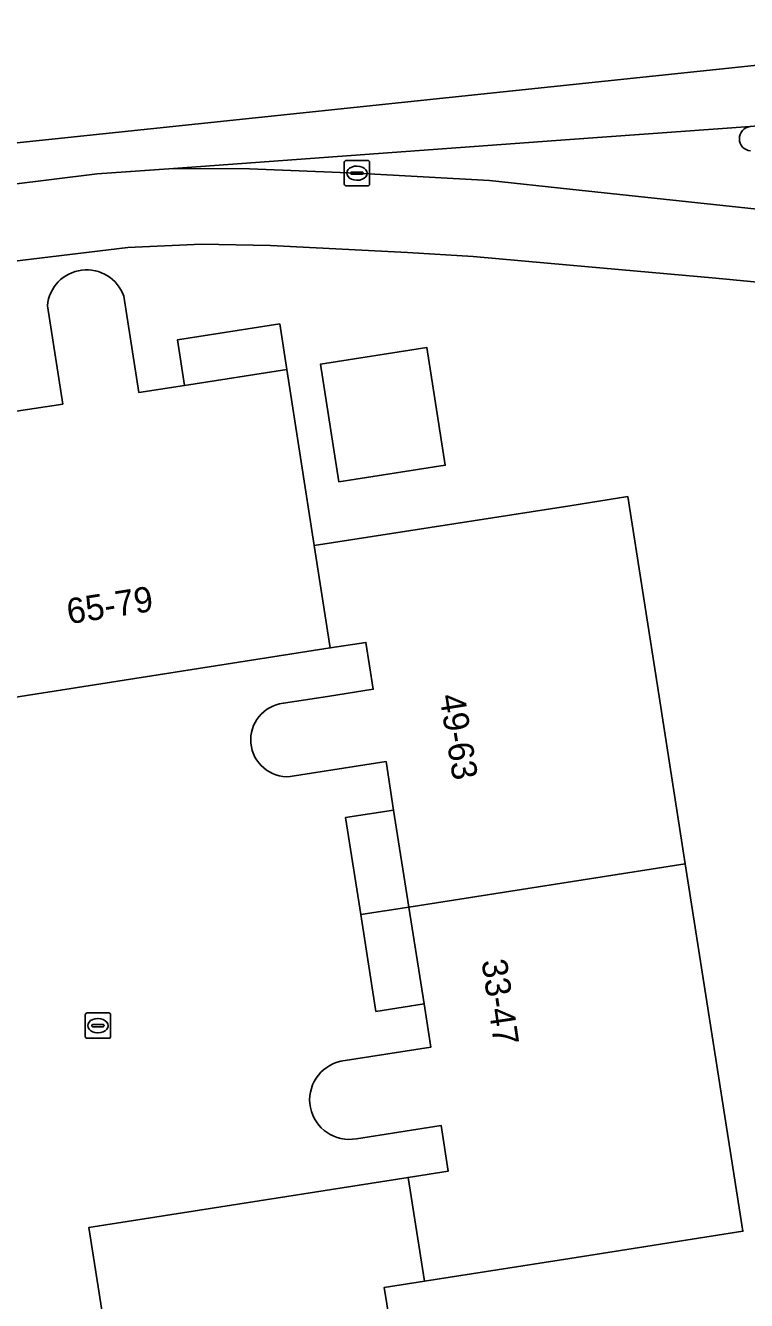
# Model space of a CAD drawing. Extents: x 159817 to 160765, y 380688 to 381638.
# Drawn here: x 160478.5 to 160507, y 381476.1 to 381526.5 of the extents above; entities that cross this region are included whole.
import ezdxf

# ---------------------------------------------------------------- set-up
doc = ezdxf.new("R2010")
doc.units = 0
for name, color, linetype in [('IMGEO_Erf', 7, 'Continuous'), ('IMGEO_Fietspad_gesloten', 7, 'Continuous'), ('IMGEO_Kolk', 7, 'Continuous'), ('IMGEO_Pand', 7, 'Continuous'), ('IMGEO_Pand_nummerreeks', 7, 'Continuous'), ('IMGEO_Pand_overbouw', 7, 'Continuous'), ('IMGEO_Rijbaan_lokaal_gesloten', 7, 'Continuous'), ('IMGEO_Verkeerseiland_open', 7, 'Continuous'), ('IMGEO_Voetpad_open', 7, 'Continuous')]:
    doc.layers.add(name, color=color, linetype=linetype)

msp = doc.modelspace()

# ---------------------------------------------------------------- linework, layer by layer
at = {"layer": 'IMGEO_Erf'}
for points in [[(160513.411, 381515.781), (160505.763, 381516.515), (160500, 381517.028), (160496.183, 381517.368), (160493.592, 381517.529), (160488.191, 381517.799), (160485.473, 381517.852), (160482.568, 381517.726), (160475.683, 381516.9), (160472.307, 381516.511), (160463.314, 381515.099), (160463.818, 381511.742), (160457.92, 381510.857), (160458.428, 381508.154), (160453.758, 381507.424), (160453.713, 381507.693), (160447.905, 381493.921), (160439.062, 381472.954), (160435.19, 381463.77), (160452.202, 381456.885), (160471.284, 381449.285), (160477.129, 381447.08), (160485.285, 381443.83)], [(160482.404, 381515.803), (160483, 381511.993), (160484.802, 381512.275), (160488.83, 381512.904), (160489.917, 381505.952), (160500, 381507.53), (160502.289, 381507.888), (160503.524, 381500), (160504.558, 381493.392), (160506.83, 381478.883), (160500, 381477.813)], [(160468.095, 381513.782), (160468.72, 381509.782), (160470.638, 381510.082), (160474.406, 381510.671), (160478.174, 381511.26), (160479.994, 381511.544), (160479.387, 381515.426)], [(160488.698, 381499.727), (160490.441, 381500), (160492.247, 381500.283), (160491.958, 381502.134), (160490.549, 381501.914), (160478.319, 381500), (160476.129, 381499.657), (160461.644, 381497.391), (160461.236, 381500), (160459.923, 381508.388), (160463.933, 381509.015), (160465.765, 381509.301), (160465.155, 381513.203)], [(160490.973, 381485.598), (160494.517, 381486.147), (160494.249, 381487.856), (160493.649, 381491.685), (160493.05, 381495.513), (160492.75, 381497.426), (160488.963, 381496.833)], [(160500, 381458.671), (160499.368, 381458.286), (160495.643, 381457.702), (160495.926, 381455.897), (160496.569, 381451.789), (160485.564, 381450.065), (160483.295, 381464.55), (160481.025, 381479.036), (160493.621, 381481.01), (160495.202, 381481.258), (160494.92, 381483.059), (160491.585, 381482.536)], [(160500, 381477.813), (160494.263, 381476.914), (160492.681, 381476.666), (160492.973, 381474.803), (160496.668, 381475.382)]]:
    msp.add_lwpolyline(points, dxfattribs=at)
msp.add_lwpolyline([(160490.89, 381508.47), (160490.164, 381513.113), (160494.363, 381513.769), (160495.089, 381509.126)], close=True, dxfattribs=at)
for centre, radius, start, end in [((160480.937, 381515.285), 1.556, 19.4488, 174.7966), ((160488.866, 381498.283), 1.454, 96.6559, 273.8079), ((160491.298, 381484.071), 1.561, 102.0197, 280.5858)]:
    msp.add_arc(centre, radius, start, end, dxfattribs=at)
at = {"layer": 'IMGEO_Fietspad_gesloten'}
msp.add_lwpolyline([(160507.114, 381522.5), (160500, 381521.981), (160484.362, 381520.839), (160487.359, 381520.834), (160491.602, 381520.659), (160496.839, 381520.362), (160500, 381520.024), (160517.739, 381518.129)], dxfattribs=at)
msp.add_arc((160507.175, 381522.02), 0.484, 97.2216, 264.8032, dxfattribs=at)
at = {"layer": 'IMGEO_Kolk'}
for p, q in [((160491.175, 381521.158), (160492.027, 381521.158)), ((160491.1, 381520.232), (160491.1, 381521.084)), ((160491.359, 381520.652), (160491.359, 381520.664)), ((160491.402, 381520.701), (160491.8, 381520.701)), ((160491.588, 381520.938), (160491.613, 381520.938)), ((160491.843, 381520.664), (160491.843, 381520.652)), ((160492.101, 381521.084), (160492.101, 381520.232)), ((160492.027, 381520.158), (160491.175, 381520.158)), ((160491.797, 381520.615), (160491.399, 381520.615)), ((160491.611, 381520.378), (160491.586, 381520.378)), ((160480.881, 381486.575), (160480.881, 381487.427)), ((160480.956, 381487.501), (160481.808, 381487.501)), ((160481.882, 381487.427), (160481.882, 381486.575)), ((160481.14, 381486.995), (160481.14, 381487.007)), ((160481.578, 381486.958), (160481.18, 381486.958)), ((160481.183, 381487.044), (160481.581, 381487.044)), ((160481.369, 381487.281), (160481.394, 381487.281)), ((160481.624, 381487.007), (160481.624, 381486.995)), ((160481.808, 381486.501), (160480.956, 381486.501)), ((160481.392, 381486.721), (160481.367, 381486.721))]:
    msp.add_line(p, q, dxfattribs=at)
for points in [[(160491.175, 381521.158), (160492.027, 381521.158)], [(160491.1, 381520.232), (160491.1, 381521.084)], [(160492.101, 381521.084), (160492.101, 381520.232)], [(160492.027, 381520.158), (160491.175, 381520.158)], [(160480.881, 381486.575), (160480.881, 381487.427)], [(160480.956, 381487.501), (160481.808, 381487.501)], [(160481.882, 381487.427), (160481.882, 381486.575)], [(160481.808, 381486.501), (160480.956, 381486.501)]]:
    msp.add_lwpolyline(points, dxfattribs=at)
for centre, radius, start, end in [((160491.177, 381521.082), 0.0765, 91.552, 178.448), ((160491.177, 381521.082), 0.0765, 91.552, 178.448), ((160492.025, 381521.082), 0.0765, 1.552, 88.448), ((160492.025, 381521.082), 0.0765, 1.552, 88.448), ((160491.399, 381520.661), 0.0403, 85.8775, 175.7526), ((160491.396, 381520.651), 0.0366, 178.938, 274.7102), ((160491.8, 381520.658), 0.043, 264.8664, 352.4533), ((160491.804, 381520.663), 0.0386, 1.7309, 96.639), ((160491.177, 381520.234), 0.0765, 181.552, 268.448), ((160491.177, 381520.234), 0.0765, 181.552, 268.448), ((160492.025, 381520.234), 0.0765, 271.552, 358.448), ((160492.025, 381520.234), 0.0765, 271.552, 358.448), ((160480.958, 381487.425), 0.0765, 91.552, 178.448), ((160480.958, 381487.425), 0.0765, 91.552, 178.448), ((160481.806, 381487.425), 0.0765, 1.552, 88.448), ((160481.806, 381487.425), 0.0765, 1.552, 88.448), ((160481.18, 381487.004), 0.0403, 85.8775, 175.7526), ((160481.177, 381486.994), 0.0366, 178.938, 274.7102), ((160481.581, 381487.001), 0.043, 264.8664, 352.4533), ((160481.585, 381487.006), 0.0386, 1.7309, 96.639), ((160480.958, 381486.577), 0.0765, 181.552, 268.448), ((160480.958, 381486.577), 0.0765, 181.552, 268.448), ((160481.806, 381486.577), 0.0765, 271.552, 358.448), ((160481.806, 381486.577), 0.0765, 271.552, 358.448)]:
    msp.add_arc(centre, radius, start, end, dxfattribs=at)
for centre, major_axis, ratio, start_param, end_param in [((160491.587, 381520.658), (-0.387, 0.002), 0.722429, 4.712389, 7.853982), ((160491.612, 381520.658), (-0.39, 0.002), 0.717154, 1.570796, 4.712389), ((160481.368, 381487.001), (-0.387, 0.002), 0.722429, 4.712389, 7.853982), ((160481.393, 381487.001), (-0.39, 0.002), 0.717154, 1.570796, 4.712389)]:
    msp.add_ellipse(centre, major_axis=major_axis, ratio=ratio, start_param=start_param, end_param=end_param, dxfattribs=at)
at = {"layer": 'IMGEO_Pand'}
for points in [[(160479.387, 381515.426), (160479.994, 381511.544), (160478.174, 381511.26), (160474.406, 381510.671), (160476.129, 381499.657), (160478.319, 381500), (160490.549, 381501.914), (160489.917, 381505.952), (160488.83, 381512.904), (160484.802, 381512.275), (160483, 381511.993), (160482.404, 381515.803)], [(160488.963, 381496.833), (160492.75, 381497.426), (160493.05, 381495.513), (160493.649, 381491.685), (160504.558, 381493.392), (160503.524, 381500), (160502.289, 381507.888), (160500, 381507.53), (160489.917, 381505.952), (160490.549, 381501.914), (160491.958, 381502.134), (160492.247, 381500.283), (160490.441, 381500), (160488.698, 381499.727)], [(160491.585, 381482.536), (160494.92, 381483.059), (160495.202, 381481.258), (160493.621, 381481.01), (160494.263, 381476.914), (160500, 381477.813), (160506.83, 381478.883), (160504.558, 381493.392), (160493.649, 381491.685), (160494.249, 381487.856), (160494.517, 381486.147), (160490.973, 381485.598)], [(160496.668, 381475.382), (160492.973, 381474.803), (160492.681, 381476.666), (160494.263, 381476.914), (160493.621, 381481.01), (160481.025, 381479.036), (160483.295, 381464.55), (160494.269, 381466.269), (160493.673, 381470.076), (160493.375, 381471.981), (160497.102, 381472.565)]]:
    msp.add_lwpolyline(points, dxfattribs=at)
msp.add_lwpolyline([(160490.89, 381508.47), (160495.089, 381509.126), (160494.363, 381513.769), (160490.164, 381513.113)], close=True, dxfattribs=at)
for centre, radius, start, end in [((160480.937, 381515.285), 1.556, 19.4488, 174.7966), ((160488.866, 381498.283), 1.454, 96.6559, 273.8079), ((160491.298, 381484.071), 1.561, 102.0197, 280.5858)]:
    msp.add_arc(centre, radius, start, end, dxfattribs=at)
at = {"layer": 'IMGEO_Pand_overbouw'}
for points in [[(160488.83, 381512.904), (160488.555, 381514.708), (160484.52, 381514.077), (160484.802, 381512.275)], [(160493.05, 381495.513), (160491.154, 381495.217), (160491.754, 381491.389), (160493.649, 381491.685)], [(160493.649, 381491.685), (160491.754, 381491.389), (160492.354, 381487.56), (160494.249, 381487.856)]]:
    msp.add_lwpolyline(points, close=True, dxfattribs=at)
at = {"layer": 'IMGEO_Rijbaan_lokaal_gesloten'}
msp.add_lwpolyline([(160437.875, 381514.162), (160446.702, 381515.563), (160451.262, 381516.327), (160452.673, 381516.564), (160458.178, 381517.401), (160471.796, 381519.486), (160476.14, 381519.99), (160481.348, 381520.631), (160484.362, 381520.839), (160500, 381521.981), (160507.114, 381522.5), (160508.385, 381522.61), (160520.812, 381523.557), (160522.052, 381523.654), (160520.971, 381526.488), (160519.058, 381526.148), (160426.156, 381516.392)], dxfattribs=at)
at = {"layer": 'IMGEO_Verkeerseiland_open'}
msp.add_arc((160507.175, 381522.02), 0.484, 97.2216, 264.8032, dxfattribs=at)
at = {"layer": 'IMGEO_Voetpad_open'}
for points in [[(160500, 381520.024), (160496.839, 381520.362), (160491.602, 381520.659), (160487.359, 381520.834), (160484.362, 381520.839), (160481.348, 381520.631), (160476.14, 381519.99), (160471.796, 381519.486), (160458.178, 381517.401), (160458.675, 381514.371), (160463.314, 381515.099), (160472.307, 381516.511), (160475.683, 381516.9), (160482.568, 381517.726), (160485.473, 381517.852), (160488.191, 381517.799), (160493.592, 381517.529), (160496.183, 381517.368), (160500, 381517.028), (160505.763, 381516.515), (160513.411, 381515.781)], [(160516.22, 381513.607), (160517.739, 381518.129), (160500, 381520.024)]]:
    msp.add_lwpolyline(points, dxfattribs=at)

# ---------------------------------------------------------------- texts
at = {"layer": 'IMGEO_Pand_nummerreeks'}
for s, rotation, p in [('65-79', 8.8926, (160480.234, 381502.85)), ('49-63', 279.1949, (160494.853, 381500.022)), ('33-47', 278.4691, (160496.514, 381489.558))]:
    msp.add_text(s, height=1, rotation=rotation, dxfattribs=at).set_placement(p)

doc.saveas('drawing.dxf')
